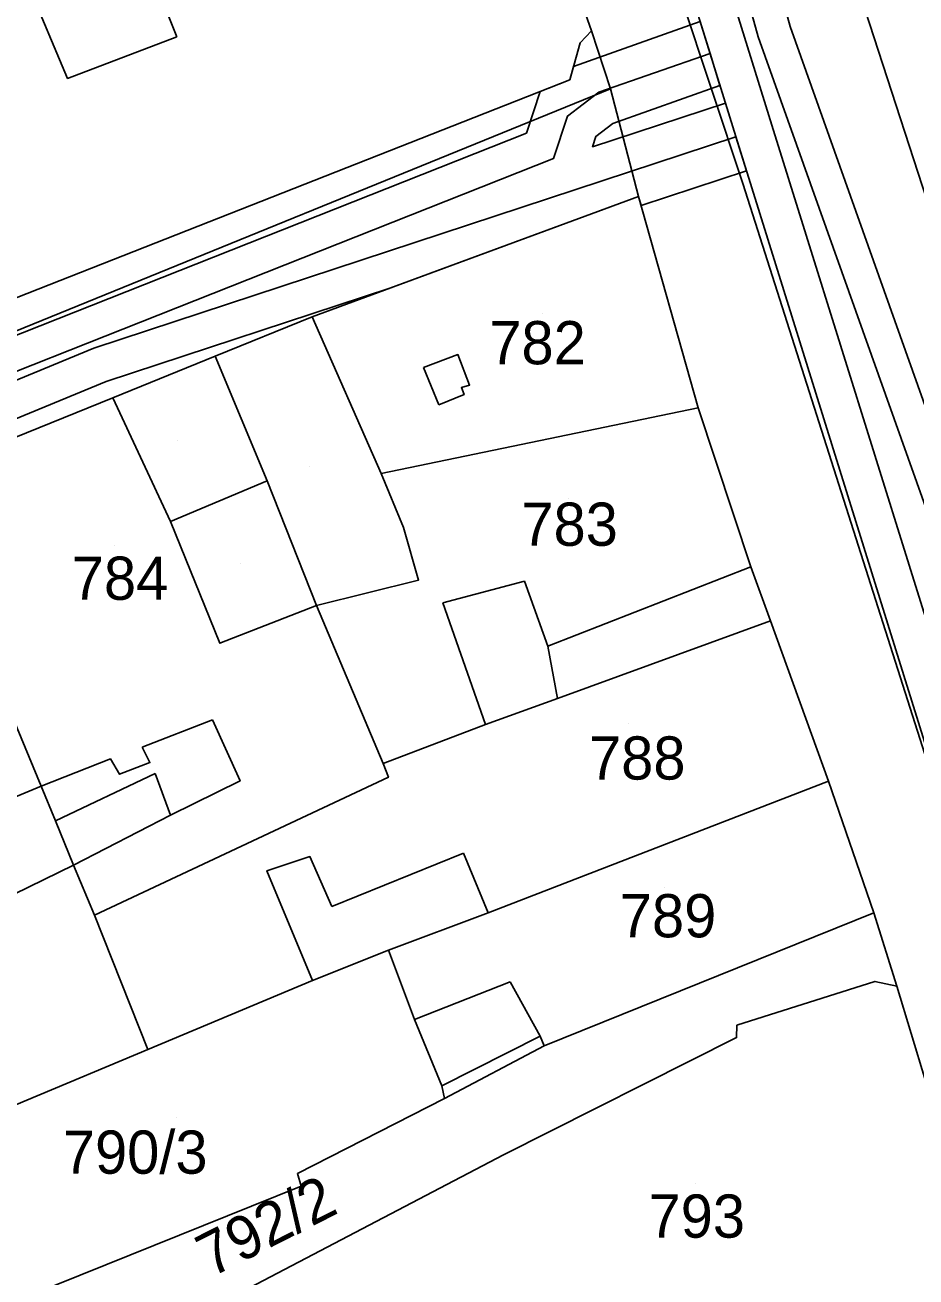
# Model space of a CAD drawing. Extents: x -263423 to -261326, y -1240067 to -1237864.
# Drawn here: x -262780 to -262738.8, y -1239280.3 to -1239222.4 of the extents above; entities that cross this region are included whole.
import ezdxf

# ---------------------------------------------------------------- set-up
doc = ezdxf.new("R2010")
doc.units = 0
for name, color, linetype in [('body_kn', 7, 'Continuous'), ('kladpar_druhypozemkov', 7, 'Continuous'), ('kladpar_hranice', 7, 'Continuous'), ('kladpar_parcelnecisla', 7, 'Continuous'), ('kladpar_plochy', 7, 'Continuous'), ('tarchy_linie', 7, 'Continuous'), ('zappar_hrandruhpozemk', 7, 'Continuous')]:
    doc.layers.add(name, color=color, linetype=linetype)

msp = doc.modelspace()

# ---------------------------------------------------------------- linework, layer by layer
at = {"layer": 'body_kn'}
for p, q in [((-262753.82, -1239222.65), (-262753.82, -1239222.65)), ((-262744.63, -1239222.46), (-262744.63, -1239222.46)), ((-262772.99, -1239222.93), (-262772.99, -1239222.93)), ((-262754.34, -1239223.21), (-262754.34, -1239223.21)), ((-262746.11, -1239222.93), (-262746.11, -1239222.93)), ((-262748.33, -1239223.7), (-262748.33, -1239223.7)), ((-262754.65, -1239224.31), (-262754.65, -1239224.31)), ((-262778.05, -1239224.86), (-262778.05, -1239224.86)), ((-262754.82, -1239224.92), (-262754.82, -1239224.92)), ((-262756.19, -1239225.46), (-262756.19, -1239225.46)), ((-262753.47, -1239225.49), (-262753.47, -1239225.49)), ((-262752.93, -1239225.34), (-262752.93, -1239225.34)), ((-262752.93, -1239225.34), (-262752.93, -1239225.34)), ((-262747.87, -1239225.18), (-262747.87, -1239225.18)), ((-262747.62, -1239226), (-262747.62, -1239226)), ((-262754.93, -1239226.6), (-262754.93, -1239226.6)), ((-262756.82, -1239227.39), (-262756.82, -1239227.39)), ((-262752.83, -1239226.95), (-262752.83, -1239226.95)), ((-262745.47, -1239227.02), (-262745.47, -1239227.02)), ((-262753.76, -1239228.02), (-262753.76, -1239228.02)), ((-262753.61, -1239227.54), (-262753.61, -1239227.54)), ((-262747.14, -1239227.54), (-262747.14, -1239227.54)), ((-262747.13, -1239227.57), (-262747.13, -1239227.57)), ((-262755.57, -1239228.56), (-262755.57, -1239228.56)), ((-262746.64, -1239229.14), (-262746.64, -1239229.14)), ((-262746.81, -1239229.73), (-262746.81, -1239229.73)), ((-262751.64, -1239230.32), (-262751.64, -1239230.32)), ((-262751.64, -1239230.32), (-262751.64, -1239230.32)), ((-262751.52, -1239230.74), (-262751.52, -1239230.74)), ((-262763.14, -1239234.57), (-262763.14, -1239234.57)), ((-262763.14, -1239234.57), (-262763.14, -1239234.57)), ((-262766.74, -1239235.9), (-262766.74, -1239235.9)), ((-262776.84, -1239237.35), (-262776.84, -1239237.35)), ((-262771.22, -1239237.71), (-262771.22, -1239237.71)), ((-262771.22, -1239237.71), (-262771.22, -1239237.71)), ((-262759.99, -1239237.64), (-262759.99, -1239237.64)), ((-262761.59, -1239238.24), (-262761.59, -1239238.24)), ((-262761.59, -1239238.24), (-262761.59, -1239238.24)), ((-262776.27, -1239238.89), (-262776.27, -1239238.89)), ((-262759.45, -1239239.05), (-262759.45, -1239239.05)), ((-262775.96, -1239239.64), (-262775.96, -1239239.64)), ((-262759.83, -1239239.17), (-262759.83, -1239239.17)), ((-262759.71, -1239239.49), (-262759.71, -1239239.49)), ((-262760.87, -1239239.97), (-262760.87, -1239239.97)), ((-262748.88, -1239240.11), (-262748.88, -1239240.11)), ((-262748.88, -1239240.11), (-262748.88, -1239240.11)), ((-262768.81, -1239243.48), (-262768.81, -1239243.48)), ((-262768.81, -1239243.48), (-262768.81, -1239243.48)), ((-262763.54, -1239243.15), (-262763.54, -1239243.15)), ((-262773.29, -1239245.36), (-262773.29, -1239245.36)), ((-262762.51, -1239245.65), (-262762.51, -1239245.65)), ((-262746.44, -1239247.47), (-262746.44, -1239247.47)), ((-262761.81, -1239248.08), (-262761.81, -1239248.08)), ((-262756.92, -1239248.13), (-262756.92, -1239248.13)), ((-262766.53, -1239249.25), (-262766.53, -1239249.25)), ((-262766.53, -1239249.25), (-262766.53, -1239249.25)), ((-262760.69, -1239249.13), (-262760.69, -1239249.13)), ((-262745.54, -1239249.96), (-262745.54, -1239249.96)), ((-262771.01, -1239251), (-262771.01, -1239251)), ((-262755.84, -1239251.14), (-262755.84, -1239251.14)), ((-262755.84, -1239251.14), (-262755.84, -1239251.14)), ((-262755.39, -1239253.56), (-262755.39, -1239253.56)), ((-262771.34, -1239254.55), (-262771.34, -1239254.55)), ((-262758.72, -1239254.76), (-262758.72, -1239254.76)), ((-262758.72, -1239254.76), (-262758.72, -1239254.76)), ((-262774.6, -1239255.81), (-262774.6, -1239255.81)), ((-262776.07, -1239256.35), (-262776.07, -1239256.35)), ((-262774.24, -1239256.52), (-262774.24, -1239256.52)), ((-262773.99, -1239257.03), (-262773.99, -1239257.03)), ((-262763.45, -1239256.56), (-262763.45, -1239256.56)), ((-262775.64, -1239257.06), (-262775.64, -1239257.06)), ((-262770.07, -1239257.37), (-262770.07, -1239257.37)), ((-262763.21, -1239257.2), (-262763.21, -1239257.2)), ((-262763.21, -1239257.2), (-262763.21, -1239257.2)), ((-262742.85, -1239257.39), (-262742.85, -1239257.39)), ((-262742.85, -1239257.39), (-262742.85, -1239257.39)), ((-262779.27, -1239257.62), (-262779.27, -1239257.62)), ((-262779.27, -1239257.62), (-262779.27, -1239257.62)), ((-262778.61, -1239259.22), (-262778.61, -1239259.22)), ((-262778.61, -1239259.22), (-262778.61, -1239259.22)), ((-262773.28, -1239258.96), (-262773.28, -1239258.96)), ((-262766.84, -1239260.87), (-262766.84, -1239260.87)), ((-262759.73, -1239260.71), (-262759.73, -1239260.71)), ((-262777.77, -1239261.27), (-262777.77, -1239261.27)), ((-262777.77, -1239261.27), (-262777.77, -1239261.27)), ((-262768.83, -1239261.53), (-262768.83, -1239261.53)), ((-262765.82, -1239263.18), (-262765.82, -1239263.18)), ((-262776.8, -1239263.58), (-262776.8, -1239263.58)), ((-262758.59, -1239263.47), (-262758.59, -1239263.47)), ((-262758.59, -1239263.47), (-262758.59, -1239263.47)), ((-262740.76, -1239263.48), (-262740.76, -1239263.48)), ((-262763.2, -1239265.21), (-262763.2, -1239265.21)), ((-262766.72, -1239266.6), (-262766.72, -1239266.6)), ((-262757.58, -1239266.67), (-262757.58, -1239266.67)), ((-262740.7, -1239266.65), (-262740.7, -1239266.65)), ((-262739.69, -1239266.87), (-262739.69, -1239266.87)), ((-262762, -1239268.41), (-262762, -1239268.41)), ((-262756.18, -1239269.18), (-262756.18, -1239269.18)), ((-262747.09, -1239268.68), (-262747.09, -1239268.68)), ((-262756, -1239269.63), (-262756, -1239269.63)), ((-262756, -1239269.63), (-262756, -1239269.63)), ((-262747.1, -1239269.25), (-262747.1, -1239269.25)), ((-262747.1, -1239269.25), (-262747.1, -1239269.25)), ((-262774.34, -1239269.8), (-262774.34, -1239269.8)), ((-262760.73, -1239271.49), (-262760.73, -1239271.49)), ((-262760.62, -1239272.07), (-262760.62, -1239272.07)), ((-262757.88, -1239274.67), (-262757.88, -1239274.67)), ((-262767.42, -1239275.54), (-262767.42, -1239275.54)), ((-262767.24, -1239276.12), (-262767.24, -1239276.12)), ((-262767.24, -1239276.12), (-262767.24, -1239276.12))]:
    msp.add_line(p, q, dxfattribs=at)
at = {"layer": 'kladpar_druhypozemkov'}
for p, q in [((-262756.06, -1239235.73), (-262756.06, -1239235.73)), ((-262772.97, -1239241.63), (-262772.97, -1239241.63)), ((-262766.87, -1239242.83), (-262766.87, -1239242.83)), ((-262754.87, -1239244.29), (-262754.87, -1239244.29)), ((-262775.87, -1239246.49), (-262775.87, -1239246.49)), ((-262770.07, -1239247.33), (-262770.07, -1239247.33)), ((-262752.12, -1239254.71), (-262752.12, -1239254.71)), ((-262750.42, -1239262.31), (-262750.42, -1239262.31)), ((-262773.02, -1239272.97), (-262773.02, -1239272.97)), ((-262749.02, -1239276.01), (-262749.02, -1239276.01))]:
    msp.add_line(p, q, dxfattribs=at)
at = {"layer": 'kladpar_hranice'}
for points in [[(-262769.13, -1239214.63), (-262758.12, -1239210.42), (-262753.82, -1239222.65), (-262754.34, -1239223.21), (-262754.82, -1239224.92), (-262781.39, -1239235.39), (-262785.94, -1239223.16), (-262786.42, -1239221.81), (-262779.64, -1239219.42), (-262779.88, -1239218.78), (-262777.7, -1239217.87), (-262769.13, -1239214.63)], [(-262722.73, -1239320.93), (-262734.23, -1239284.08), (-262737.03, -1239275.63), (-262739.69, -1239266.87), (-262740.76, -1239263.48), (-262742.85, -1239257.39), (-262745.54, -1239249.96), (-262746.44, -1239247.47), (-262748.88, -1239240.11), (-262751.64, -1239230.32), (-262752.93, -1239225.34), (-262753.82, -1239222.65), (-262758.12, -1239210.42)], [(-262801.24, -1239243.54), (-262781.39, -1239235.39), (-262754.82, -1239224.92), (-262754.34, -1239223.21), (-262753.82, -1239222.65), (-262752.93, -1239225.34), (-262751.64, -1239230.32), (-262766.74, -1239235.9), (-262771.22, -1239237.71), (-262775.96, -1239239.64), (-262785.18, -1239243.38), (-262805.66, -1239251.51), (-262825.32, -1239259.48), (-262850.58, -1239271.32), (-262853.69, -1239262.86), (-262851.43, -1239263.93), (-262850.86, -1239263.81), (-262833.51, -1239256.69), (-262801.24, -1239243.54)], [(-262751.64, -1239230.32), (-262748.88, -1239240.11), (-262763.54, -1239243.15), (-262766.74, -1239235.9), (-262751.64, -1239230.32)], [(-262771.22, -1239237.71), (-262766.74, -1239235.9), (-262763.54, -1239243.15), (-262762.51, -1239245.65), (-262761.81, -1239248.08), (-262766.53, -1239249.25), (-262763.45, -1239256.56), (-262763.21, -1239257.2), (-262776.8, -1239263.58), (-262777.77, -1239261.27), (-262778.61, -1239259.22), (-262779.27, -1239257.62), (-262785.18, -1239243.38), (-262775.96, -1239239.64), (-262771.22, -1239237.71)], [(-262748.88, -1239240.11), (-262746.44, -1239247.47), (-262745.54, -1239249.96), (-262755.39, -1239253.56), (-262758.72, -1239254.76), (-262763.45, -1239256.56), (-262766.53, -1239249.25), (-262761.81, -1239248.08), (-262762.51, -1239245.65), (-262763.54, -1239243.15), (-262748.88, -1239240.11)], [(-262785.18, -1239243.38), (-262779.27, -1239257.62), (-262792.91, -1239263.29), (-262794.84, -1239264.08), (-262800.22, -1239266.44), (-262801.95, -1239261.7), (-262803.39, -1239257.92), (-262803.75, -1239256.77), (-262805.66, -1239251.51), (-262785.18, -1239243.38)], [(-262763.21, -1239257.2), (-262763.45, -1239256.56), (-262758.72, -1239254.76), (-262755.39, -1239253.56), (-262745.54, -1239249.96), (-262742.85, -1239257.39), (-262758.59, -1239263.47), (-262763.2, -1239265.21), (-262766.72, -1239266.6), (-262774.34, -1239269.8), (-262776.8, -1239263.58), (-262763.21, -1239257.2)], [(-262742.85, -1239257.39), (-262740.76, -1239263.48), (-262756, -1239269.63), (-262760.62, -1239272.07), (-262760.73, -1239271.49), (-262762, -1239268.41), (-262763.2, -1239265.21), (-262758.59, -1239263.47), (-262742.85, -1239257.39)], [(-262779.27, -1239257.62), (-262778.61, -1239259.22), (-262777.77, -1239261.27), (-262790.85, -1239267.66), (-262792.97, -1239268.69), (-262794.84, -1239264.08), (-262792.91, -1239263.29), (-262779.27, -1239257.62)], [(-262777.77, -1239261.27), (-262776.8, -1239263.58), (-262774.34, -1239269.8), (-262785.54, -1239274.49), (-262788.75, -1239275.84), (-262790.26, -1239272.25), (-262792.97, -1239268.69), (-262790.85, -1239267.66), (-262777.77, -1239261.27)], [(-262767.24, -1239276.12), (-262767.42, -1239275.54), (-262760.62, -1239272.07), (-262756, -1239269.63), (-262740.76, -1239263.48), (-262739.69, -1239266.87), (-262740.7, -1239266.65), (-262747.09, -1239268.68), (-262747.1, -1239269.25), (-262757.88, -1239274.67), (-262772.9, -1239282.54), (-262776.31, -1239284.43), (-262784.65, -1239288.76), (-262785.19, -1239287.1), (-262785.37, -1239286.59), (-262786.51, -1239283.89), (-262767.24, -1239276.12)], [(-262785.54, -1239274.49), (-262774.34, -1239269.8), (-262766.72, -1239266.6), (-262763.2, -1239265.21), (-262762, -1239268.41), (-262760.73, -1239271.49), (-262760.62, -1239272.07), (-262767.42, -1239275.54), (-262767.24, -1239276.12), (-262786.51, -1239283.89), (-262787.13, -1239282.2), (-262783.04, -1239280.5), (-262785.54, -1239274.49)], [(-262747.1, -1239269.25), (-262747.09, -1239268.68), (-262740.7, -1239266.65), (-262739.69, -1239266.87), (-262737.03, -1239275.63), (-262734.23, -1239284.08), (-262751.14, -1239291.08), (-262758.63, -1239294.22), (-262767.66, -1239298.03), (-262772.99, -1239283.36), (-262772.9, -1239282.54), (-262757.88, -1239274.67), (-262747.1, -1239269.25)]]:
    msp.add_lwpolyline(points, dxfattribs=at)
at = {"layer": 'kladpar_plochy'}
for points in [[(-262769.13, -1239214.63), (-262758.12, -1239210.42), (-262753.82, -1239222.65), (-262754.34, -1239223.21), (-262754.82, -1239224.92), (-262781.39, -1239235.39), (-262785.94, -1239223.16), (-262786.42, -1239221.81), (-262779.64, -1239219.42), (-262779.88, -1239218.78), (-262777.7, -1239217.87)], [(-262801.24, -1239243.54), (-262781.39, -1239235.39), (-262754.82, -1239224.92), (-262754.34, -1239223.21), (-262753.82, -1239222.65), (-262752.93, -1239225.34), (-262751.64, -1239230.32), (-262766.74, -1239235.9), (-262771.22, -1239237.71), (-262775.96, -1239239.64), (-262785.18, -1239243.38), (-262805.66, -1239251.51), (-262825.32, -1239259.48), (-262850.58, -1239271.32), (-262853.69, -1239262.86), (-262851.43, -1239263.93), (-262850.86, -1239263.81), (-262833.51, -1239256.69)], [(-262751.64, -1239230.32), (-262748.88, -1239240.11), (-262763.54, -1239243.15), (-262766.74, -1239235.9)], [(-262771.22, -1239237.71), (-262766.74, -1239235.9), (-262763.54, -1239243.15), (-262762.51, -1239245.65), (-262761.81, -1239248.08), (-262766.53, -1239249.25), (-262763.45, -1239256.56), (-262763.21, -1239257.2), (-262776.8, -1239263.58), (-262777.77, -1239261.27), (-262778.61, -1239259.22), (-262779.27, -1239257.62), (-262785.18, -1239243.38), (-262775.96, -1239239.64)], [(-262748.88, -1239240.11), (-262746.44, -1239247.47), (-262745.54, -1239249.96), (-262755.39, -1239253.56), (-262758.72, -1239254.76), (-262763.45, -1239256.56), (-262766.53, -1239249.25), (-262761.81, -1239248.08), (-262762.51, -1239245.65), (-262763.54, -1239243.15)], [(-262785.18, -1239243.38), (-262779.27, -1239257.62), (-262792.91, -1239263.29), (-262794.84, -1239264.08), (-262800.22, -1239266.44), (-262801.95, -1239261.7), (-262803.39, -1239257.92), (-262803.75, -1239256.77), (-262805.66, -1239251.51)], [(-262763.21, -1239257.2), (-262763.45, -1239256.56), (-262758.72, -1239254.76), (-262755.39, -1239253.56), (-262745.54, -1239249.96), (-262742.85, -1239257.39), (-262758.59, -1239263.47), (-262763.2, -1239265.21), (-262766.72, -1239266.6), (-262774.34, -1239269.8), (-262776.8, -1239263.58)], [(-262742.85, -1239257.39), (-262740.76, -1239263.48), (-262756, -1239269.63), (-262760.62, -1239272.07), (-262760.73, -1239271.49), (-262762, -1239268.41), (-262763.2, -1239265.21), (-262758.59, -1239263.47)], [(-262779.27, -1239257.62), (-262778.61, -1239259.22), (-262777.77, -1239261.27), (-262790.85, -1239267.66), (-262792.97, -1239268.69), (-262794.84, -1239264.08), (-262792.91, -1239263.29)], [(-262777.77, -1239261.27), (-262776.8, -1239263.58), (-262774.34, -1239269.8), (-262785.54, -1239274.49), (-262788.75, -1239275.84), (-262790.26, -1239272.25), (-262792.97, -1239268.69), (-262790.85, -1239267.66)], [(-262767.24, -1239276.12), (-262767.42, -1239275.54), (-262760.62, -1239272.07), (-262756, -1239269.63), (-262740.76, -1239263.48), (-262739.69, -1239266.87), (-262740.7, -1239266.65), (-262747.09, -1239268.68), (-262747.1, -1239269.25), (-262757.88, -1239274.67), (-262772.9, -1239282.54), (-262776.31, -1239284.43), (-262784.65, -1239288.76), (-262785.19, -1239287.1), (-262785.37, -1239286.59), (-262786.51, -1239283.89)], [(-262785.54, -1239274.49), (-262774.34, -1239269.8), (-262766.72, -1239266.6), (-262763.2, -1239265.21), (-262762, -1239268.41), (-262760.73, -1239271.49), (-262760.62, -1239272.07), (-262767.42, -1239275.54), (-262767.24, -1239276.12), (-262786.51, -1239283.89), (-262787.13, -1239282.2), (-262783.04, -1239280.5)], [(-262747.1, -1239269.25), (-262747.09, -1239268.68), (-262740.7, -1239266.65), (-262739.69, -1239266.87), (-262737.03, -1239275.63), (-262734.23, -1239284.08), (-262751.14, -1239291.08), (-262758.63, -1239294.22), (-262767.66, -1239298.03), (-262772.99, -1239283.36), (-262772.9, -1239282.54), (-262757.88, -1239274.67)]]:
    msp.add_lwpolyline(points, close=True, dxfattribs=at)
msp.add_lwpolyline([(-262722.73, -1239320.93), (-262734.23, -1239284.08), (-262737.03, -1239275.63), (-262739.69, -1239266.87), (-262740.76, -1239263.48), (-262742.85, -1239257.39), (-262745.54, -1239249.96), (-262746.44, -1239247.47), (-262748.88, -1239240.11), (-262751.64, -1239230.32), (-262752.93, -1239225.34), (-262753.82, -1239222.65), (-262758.12, -1239210.42)], dxfattribs=at)
at = {"layer": 'tarchy_linie'}
for points in [[(-262816.21, -1239022.95), (-262801.33, -1239053.61), (-262785.49, -1239096.59), (-262778.97, -1239116.64), (-262769.58, -1239148.24), (-262765.58, -1239161.32), (-262756.14, -1239192.63), (-262745.47, -1239227.02), (-262734.36, -1239262.66), (-262729.23, -1239278.2), (-262719.46, -1239309.9), (-262705.75, -1239353.04), (-262693.14, -1239374.02), (-262677.03, -1239427.73), (-262664.56, -1239482.72), (-262653.16, -1239519.18)], [(-262721.13, -1239310.42), (-262730.9, -1239278.73), (-262736.03, -1239263.19), (-262747.14, -1239227.54), (-262757.81, -1239193.14), (-262767.26, -1239161.83), (-262771.21, -1239148.73), (-262780.59, -1239117.15), (-262787.1, -1239097.15), (-262802.9, -1239054.28)], [(-262791.51, -1239071.61), (-262780.14, -1239104.77), (-262774.26, -1239123.31), (-262769.38, -1239138.61), (-262766.53, -1239148.01), (-262763.7, -1239158.99), (-262761.74, -1239165.58), (-262757.5, -1239179.41), (-262753.63, -1239192.61), (-262747.68, -1239211.41), (-262744.63, -1239222.46), (-262735.92, -1239246.92), (-262730.83, -1239263.34), (-262725.19, -1239281.48), (-262720.77, -1239295.86), (-262717.4, -1239307.13), (-262713.9, -1239319.06)], [(-262792.97, -1239072.14), (-262781.61, -1239105.26), (-262775.74, -1239123.78), (-262770.86, -1239139.07), (-262768.02, -1239148.43), (-262765.19, -1239159.4), (-262763.22, -1239166.03), (-262758.99, -1239179.86), (-262755.11, -1239193.06), (-262749.17, -1239211.85), (-262746.11, -1239222.93), (-262737.39, -1239247.41), (-262732.31, -1239263.8), (-262726.67, -1239281.94), (-262722.25, -1239296.31), (-262718.89, -1239307.57), (-262715.38, -1239319.51)], [(-262843.68, -1239262.77), (-262802.64, -1239245.55), (-262756.82, -1239227.39), (-262756.19, -1239225.46), (-262754.82, -1239224.92), (-262754.65, -1239224.31), (-262748.79, -1239222.22), (-262748.33, -1239223.7), (-262747.87, -1239225.18), (-262752.83, -1239226.95), (-262753.61, -1239227.54), (-262753.76, -1239228.02), (-262747.62, -1239226), (-262747.14, -1239227.54), (-262747.13, -1239227.57), (-262746.64, -1239229.14), (-262751.52, -1239230.74), (-262751.64, -1239230.32), (-262763.14, -1239234.57)], [(-262858.94, -1239269.17), (-262846.81, -1239263.41), (-262843.6, -1239264.42), (-262802.05, -1239246.99), (-262755.57, -1239228.56), (-262754.93, -1239226.6), (-262753.47, -1239225.49), (-262748.33, -1239223.7)], [(-262839.81, -1239263.86), (-262816.46, -1239253.72), (-262776.84, -1239237.35), (-262747.13, -1239227.57)], [(-262763.14, -1239234.57), (-262776.27, -1239238.89), (-262815.82, -1239255.23), (-262839.17, -1239265.37)]]:
    msp.add_lwpolyline(points, dxfattribs=at)
at = {"layer": 'zappar_hrandruhpozemk'}
for p, q in [((-262737.37, -1239233.37), (-262748.78, -1239198.23)), ((-262746.81, -1239229.73), (-262756.39, -1239200.8)), ((-262774.38, -1239219.47), (-262772.99, -1239222.93)), ((-262752.93, -1239225.34), (-262784.75, -1239238.31)), ((-262734.28, -1239269.08), (-262746.81, -1239229.73)), ((-262768.81, -1239243.48), (-262771.22, -1239237.71)), ((-262760.87, -1239239.97), (-262761.59, -1239238.24)), ((-262773.29, -1239245.36), (-262775.96, -1239239.64)), ((-262773.29, -1239245.36), (-262768.81, -1239243.48)), ((-262766.53, -1239249.25), (-262768.81, -1239243.48)), ((-262755.84, -1239251.14), (-262746.44, -1239247.47)), ((-262758.72, -1239254.76), (-262760.69, -1239249.13)), ((-262771.34, -1239254.55), (-262774.6, -1239255.81)), ((-262778.61, -1239259.22), (-262773.99, -1239257.03)), ((-262773.99, -1239257.03), (-262773.28, -1239258.96)), ((-262759.73, -1239260.71), (-262765.82, -1239263.18)), ((-262758.59, -1239263.47), (-262759.73, -1239260.71)), ((-262757.58, -1239266.67), (-262762, -1239268.41)), ((-262756.18, -1239269.18), (-262757.58, -1239266.67)), ((-262756.18, -1239269.18), (-262760.73, -1239271.49)), ((-262756, -1239269.63), (-262756.18, -1239269.18))]:
    msp.add_line(p, q, dxfattribs=at)
for points in [[(-262772.99, -1239222.93), (-262778.05, -1239224.86), (-262779.86, -1239220.56)], [(-262761.59, -1239238.24), (-262759.99, -1239237.64), (-262759.45, -1239239.05), (-262759.83, -1239239.17), (-262759.71, -1239239.49), (-262760.87, -1239239.97)], [(-262766.53, -1239249.25), (-262771.01, -1239251), (-262773.29, -1239245.36)], [(-262760.69, -1239249.13), (-262756.92, -1239248.13), (-262755.84, -1239251.14), (-262755.39, -1239253.56)], [(-262777.77, -1239261.27), (-262773.28, -1239258.96), (-262770.07, -1239257.37), (-262771.34, -1239254.55)], [(-262774.6, -1239255.81), (-262774.24, -1239256.52), (-262775.64, -1239257.06), (-262776.07, -1239256.35), (-262779.27, -1239257.62)], [(-262765.82, -1239263.18), (-262766.84, -1239260.87), (-262768.83, -1239261.53), (-262766.72, -1239266.6)]]:
    msp.add_lwpolyline(points, dxfattribs=at)

# ---------------------------------------------------------------- texts
at = {"layer": 'kladpar_parcelnecisla'}
for s, p in [('782', (-262758.54, -1239238.09)), ('783', (-262757.056, -1239246.49)), ('784', (-262777.853, -1239248.99)), ('788', (-262753.927, -1239257.31)), ('789', (-262752.503, -1239264.61)), ('790/3', (-262778.266, -1239275.55)), ('793', (-262751.174, -1239278.51))]:
    msp.add_text(s, height=2, dxfattribs=at).set_placement(p)
msp.add_text('792/2', height=2, rotation=27, dxfattribs=at).set_placement((-262771.407, -1239280.372))

doc.saveas('drawing.dxf')
